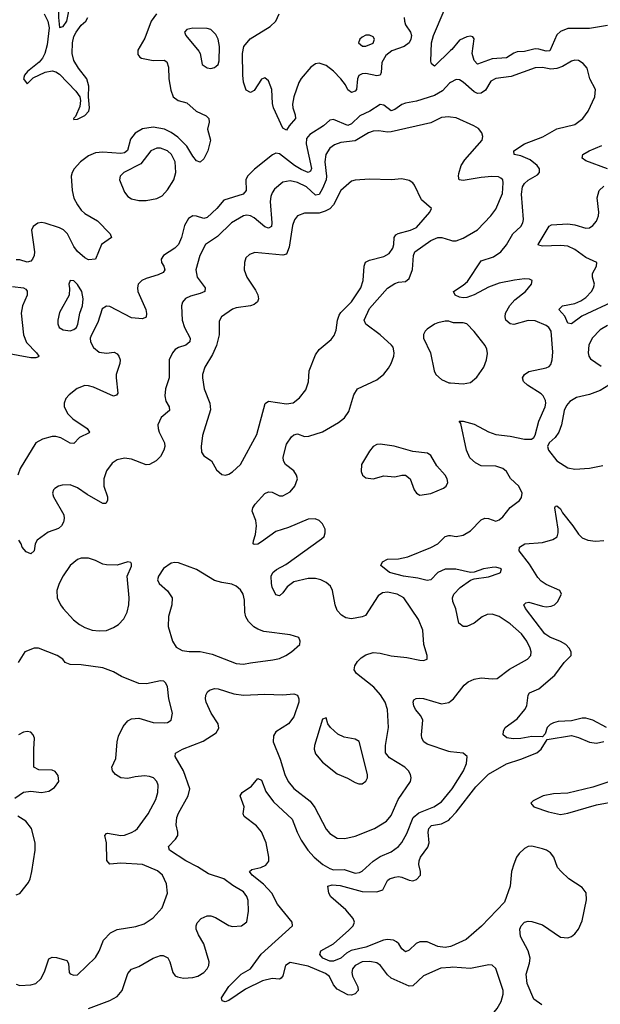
# Model space of a CAD drawing. Header units: inches. Extents: x 1603819 to 1745079, y 385938 to 533966.
# Tile 482 of 561: x 1627609 to 1630831, y 504274 to 509738. Entities that reach past the tile are written whole.
import ezdxf

# ---------------------------------------------------------------- set-up
doc = ezdxf.new("R2010")
doc.units = ezdxf.units.IN
doc.header["$MEASUREMENT"] = 0
doc.layers.add('B6520', color=7, linetype='Continuous')
doc.layers.add('B6530', color=7, linetype='Continuous')

msp = doc.modelspace()

# ---------------------------------------------------------------- linework, layer by layer
at = {"layer": 'B6520', "color": 5}
for points, elevation in [([(1627836.4, 510000), (1627823.4, 509910), (1627824, 509750), (1627830, 509695.1), (1627850, 509700.4), (1627871.1, 509730), (1627900.1, 509879.9), (1627917.1, 509942.9), (1627939, 510000)], 360), ([(1630000, 509566.5), (1629910, 509479.7), (1629893.6, 509493.6), (1629890, 509508.7), (1629894.1, 509610), (1629905.2, 509650), (1629964.8, 509790)], 420), ([(1628368.9, 509771.1), (1628338.4, 509730), (1628303.7, 509636.3), (1628264.4, 509570), (1628264.4, 509544.4), (1628274.8, 509530), (1628284.8, 509524.8), (1628350, 509512.6), (1628410, 509513.7), (1628424.8, 509504.8), (1628435.4, 509475.4), (1628437.4, 509410), (1628447.3, 509347.3), (1628461.5, 509310), (1628488, 509290), (1628537, 509277), (1628588.4, 509230), (1628644.2, 509204.2), (1628658.4, 509190), (1628659.5, 509170), (1628652, 509130), (1628668.5, 509070), (1628652.4, 509010), (1628630, 508966.6), (1628610, 508947.8), (1628590, 508955.4), (1628570, 508980.4), (1628537.3, 509037.3), (1628486.2, 509086.2), (1628450, 509111.8), (1628413.3, 509130), (1628350, 509142.7), (1628290, 509132.9), (1628250.6, 509109.4), (1628224.5, 509075.5), (1628208.1, 509011.9), (1628190, 508999.9), (1628170, 508995.7), (1628070, 509003.4), (1628030, 508999.6), (1627990, 508983), (1627945.9, 508950), (1627911.6, 508910), (1627899.4, 508890), (1627894.2, 508870), (1627899.7, 508790), (1627910, 508748.2), (1627929.2, 508710), (1627950, 508681.5), (1627970, 508662.8), (1628041.7, 508621.7), (1628110.3, 508550), (1628119.1, 508530), (1628063.1, 508490), (1628030.3, 508409.7), (1627990, 508405.3), (1627970, 508416.4), (1627930, 508451.9), (1627910, 508479.2), (1627874.9, 508550), (1627852.5, 508572.5), (1627830, 508583.8), (1627750, 508609), (1627730, 508612.2), (1627710, 508608.5), (1627683.1, 508590), (1627674, 508570), (1627691.1, 508450), (1627689.2, 508430), (1627680.3, 508410), (1627670, 508398), (1627650, 508393.5), (1627610, 508405), (1627590, 508406)], 420), ([(1627745.5, 509770), (1627766.1, 509730), (1627773.1, 509693.1), (1627761.8, 509598.2), (1627749.4, 509550.6), (1627735.7, 509524.3), (1627716.8, 509503.2), (1627652.4, 509450), (1627636.1, 509430), (1627630.7, 509410), (1627650, 509382.4), (1627684.2, 509415.8), (1627750, 509447.9), (1627790, 509454.5), (1627810, 509449.5), (1627830, 509436), (1627921.4, 509341.4), (1627942.4, 509310), (1627947, 509290), (1627943, 509257), (1627918.2, 509201.8), (1627907.1, 509190), (1627910, 509184.5), (1627930, 509186.8), (1627970, 509206.8), (1627992.4, 509230), (1627996.3, 509250), (1627991.2, 509310), (1627992.4, 509370), (1627980.9, 509410), (1627935.5, 509470), (1627910, 509512.6), (1627900.6, 509550), (1627902.7, 509610), (1627910, 509644.4), (1627922.1, 509670), (1627950, 509707.4), (1627975.5, 509730), (1627987.7, 509750)], 380), ([(1629743, 509750), (1629743.5, 509730), (1629750.2, 509710), (1629776.9, 509670), (1629782.9, 509650), (1629780.2, 509630), (1629769.2, 509610), (1629743.1, 509590), (1629674, 509566), (1629640.3, 509539.7), (1629619.3, 509500.7), (1629615.2, 509444.8), (1629609.1, 509430.9), (1629590, 509427.4), (1629530, 509439.9), (1629510, 509437.9), (1629491.3, 509428.7), (1629482.7, 509410), (1629477.1, 509350), (1629470, 509342.2), (1629450, 509334.8), (1629430, 509349.7), (1629416.2, 509376.2), (1629390, 509409.9), (1629350, 509451.9), (1629310, 509484.1), (1629270, 509497.1), (1629250, 509493.1), (1629224.4, 509475.6), (1629170, 509412.3), (1629158.3, 509390), (1629130.1, 509309.9), (1629123.1, 509270), (1629123.8, 509250), (1629138, 509210), (1629139.3, 509190), (1629104.1, 509150), (1629090, 509125.1), (1629070, 509135.4), (1629017.7, 509250), (1629012.3, 509272.3), (1629008.3, 509350), (1628990, 509398.5), (1628970, 509415.6), (1628950, 509408.5), (1628910, 509345.4), (1628890, 509334), (1628866.3, 509346.3), (1628851.6, 509391.6), (1628846.9, 509430), (1628845.7, 509550), (1628851.9, 509590), (1628887.5, 509632.5), (1628999.1, 509700.9), (1629030, 509730.2), (1629047.9, 509770)], 420), ([(1630000, 509389), (1629994.2, 509385.8), (1629955.9, 509344.1), (1629910, 509317.2), (1629810, 509285.6), (1629750, 509275.7), (1629730, 509267.7), (1629690, 509239.5), (1629670, 509233.2), (1629630, 509264.4), (1629610, 509268.2), (1629551.3, 509230), (1629495.4, 509204.6), (1629450, 509160.9), (1629430, 509151.8), (1629350, 509183.8), (1629330, 509179.8), (1629295.2, 509150), (1629219.3, 509100.7), (1629201.2, 509078.8), (1629198.9, 509050), (1629227.8, 508912.2), (1629222.6, 508897.4), (1629210, 508890.7), (1629170, 508907.1), (1629133.9, 508930), (1629050, 508993.6), (1629030, 508997.8), (1629011.7, 508988.3), (1628911.7, 508908.3), (1628873.4, 508870), (1628864.2, 508850), (1628864.9, 508790), (1628849.3, 508770.7), (1628742.5, 508737.5), (1628703.2, 508690), (1628650, 508639.8), (1628630, 508635.8), (1628590, 508648.7), (1628570, 508649.7), (1628545.9, 508634.1), (1628524, 508596), (1628507.5, 508530), (1628491.1, 508490), (1628469.5, 508470.5), (1628406.4, 508430), (1628394, 508410), (1628395.8, 508390), (1628408.4, 508370), (1628414, 508350), (1628404.6, 508335.4), (1628378.2, 508321.8), (1628310, 508301.5), (1628287.4, 508290), (1628266.9, 508270), (1628262.2, 508250), (1628264.7, 508230), (1628308.1, 508130), (1628312.4, 508107.6), (1628310, 508087.6), (1628290, 508077.7), (1628230, 508083.1), (1628110, 508146), (1628090, 508148.3), (1628066.2, 508133.8), (1628041.8, 508058.2), (1628007, 507990), (1628000.9, 507970), (1628002, 507950), (1628018.5, 507918.5), (1628050, 507894), (1628090, 507886.9), (1628132.6, 507892.6), (1628150, 507883.8), (1628159.5, 507870), (1628166.5, 507850), (1628164.7, 507830), (1628144.9, 507770), (1628143.6, 507750), (1628153.8, 507666.2), (1628146.4, 507653.6), (1628130, 507649.8), (1628018, 507698), (1627990, 507707.1), (1627970, 507708.1), (1627927.7, 507692.3), (1627883.1, 507656.9), (1627864.8, 507635.2), (1627855.6, 507610), (1627856.1, 507590), (1627875.8, 507550), (1627903.6, 507523.6), (1627983.8, 507470), (1627996.3, 507450), (1627994.2, 507445.8), (1627941.1, 507418.9), (1627910, 507385.6), (1627890, 507387.3), (1627837, 507417), (1627810, 507425.8), (1627790, 507425.2), (1627734.9, 507410), (1627699, 507390), (1627611.6, 507248.4), (1627598.6, 507210)], 440), ([(1630000, 509197.4), (1629990, 509198.7), (1629950, 509195.1), (1629890, 509166.6), (1629670, 509115.9), (1629650, 509114.3), (1629602.2, 509122.2), (1629570, 509118.8), (1629543.6, 509110), (1629470, 509066.5), (1629390, 509056.1), (1629355.4, 509044.6), (1629330, 509025.8), (1629307.3, 508990), (1629301.5, 508950), (1629311.6, 508870), (1629309.7, 508850), (1629290, 508800.7), (1629270, 508768.5), (1629250, 508764.4), (1629199.5, 508810), (1629150, 508835.1), (1629110, 508843.4), (1629070, 508836), (1629022.9, 508797.1), (1629010, 508777.4), (1629003.3, 508756.7), (1628999.6, 508730), (1629008.7, 508611.3), (1629005.7, 508590), (1628990, 508581.8), (1628970, 508588.2), (1628910, 508638.4), (1628890, 508649.4), (1628870, 508653.4), (1628850, 508650.4), (1628784.3, 508610), (1628705.7, 508534.3), (1628640.2, 508490), (1628608.2, 508430), (1628585.5, 508350), (1628594, 508310), (1628638.5, 508250), (1628636.5, 508230), (1628610, 508218.2), (1628556, 508204), (1628529.5, 508190.5), (1628511.5, 508170), (1628506, 508150), (1628510.2, 508070), (1628523.5, 508030), (1628554.5, 507970), (1628552.2, 507950), (1628530, 507932.8), (1628490, 507919.3), (1628471.8, 507908.2), (1628456, 507890), (1628438.9, 507850), (1628438.6, 507750), (1628417.8, 507690), (1628413.7, 507650), (1628420.7, 507620.7), (1628438.9, 507590), (1628439.5, 507570), (1628394.9, 507530), (1628376, 507490), (1628376.5, 507470), (1628383.1, 507450), (1628413.4, 507390), (1628414.9, 507370), (1628408.9, 507350), (1628390, 507314), (1628366.7, 507290), (1628330, 507268.8), (1628310, 507267.8), (1628230, 507298.8), (1628190, 507305.6), (1628150, 507295.6), (1628122.9, 507277.1), (1628090, 507234), (1628076.2, 507190), (1628076, 507150), (1628096.9, 507090), (1628096.5, 507070), (1628086.2, 507053.8), (1628070, 507053), (1627982.6, 507102.6), (1627930, 507139.8), (1627890, 507156), (1627844.2, 507155.8), (1627824.7, 507150), (1627803.4, 507136.6), (1627796, 507130), (1627790.8, 507110), (1627797.3, 507090), (1627853.8, 506990), (1627856.1, 506970), (1627851.4, 506950), (1627840.2, 506930), (1627824.6, 506915.4), (1627766.2, 506893.8), (1627705.8, 506850), (1627695.2, 506830), (1627690.1, 506789.9), (1627670, 506774.3), (1627644.5, 506784.5), (1627623.1, 506810), (1627617.8, 506830), (1627604, 506850)], 460), ([(1627990, 504251), (1628110, 504295.6), (1628150, 504317.6), (1628178, 504350), (1628210, 504444), (1628230, 504468.2), (1628270, 504483.1), (1628350, 504530.3), (1628390, 504544.9), (1628404.4, 504544.4), (1628431.9, 504531.9), (1628442.4, 504510), (1628458.4, 504450), (1628471.8, 504431.8), (1628485.5, 504425.5), (1628518.5, 504418.5), (1628570, 504421.8), (1628598, 504430), (1628631.5, 504450), (1628650, 504470.7), (1628658.9, 504490), (1628659.7, 504510), (1628631.6, 504610), (1628600.3, 504660.3), (1628588.3, 504690), (1628588.4, 504710), (1628594.1, 504725.9), (1628616.2, 504750), (1628650, 504764.6), (1628670, 504764.6), (1628696.2, 504756.2), (1628770, 504711.8), (1628790, 504706.3), (1628839, 504710), (1628870, 504731), (1628879.2, 504790), (1628877.5, 504850), (1628870, 504872.8), (1628850, 504898.2), (1628792.5, 504932.5), (1628742, 504970), (1628657.5, 504997.5), (1628596.5, 505036.5), (1628531.5, 505070), (1628440.4, 505130), (1628434.7, 505150), (1628474, 505190), (1628486, 505210), (1628486.3, 505230), (1628476.8, 505270), (1628481.5, 505310), (1628490, 505333.7), (1628544.2, 505430), (1628553.5, 505470), (1628518.3, 505570), (1628470.8, 505650), (1628473.2, 505666.8), (1628511.6, 505690), (1628626.7, 505733.3), (1628698.7, 505781.3), (1628713.7, 505806.3), (1628709.7, 505830), (1628671.1, 505890), (1628643.5, 505950), (1628639.1, 505970), (1628641.3, 505990), (1628651.1, 506008.9), (1628662, 506018), (1628690, 506027.4), (1628710, 506025.2), (1628797.7, 505997.7), (1628850, 505990.2), (1628970, 505995.5), (1629070, 505991.3), (1629130, 505996), (1629150.2, 505990.2), (1629158.3, 505970), (1629157.6, 505950), (1629130.7, 505869.3), (1629100.9, 505830), (1629030, 505786.6), (1629016.7, 505763.3), (1629016, 505730), (1629054.9, 505634.9), (1629079.4, 505550), (1629098.5, 505510), (1629130, 505472.2), (1629221.2, 505401.2), (1629246.7, 505366.7), (1629310, 505245.3), (1629330, 505221.1), (1629370, 505196.5), (1629413.3, 505193.3), (1629470, 505207.1), (1629576.9, 505250), (1629644.8, 505290), (1629670, 505321.7), (1629708.9, 505411.1), (1629776.9, 505510), (1629781.7, 505530), (1629778, 505550), (1629767.1, 505570), (1629745.7, 505590), (1629661.6, 505641.6), (1629639.3, 505670), (1629638.5, 505710), (1629655.1, 505810), (1629649.2, 505910), (1629637, 505950), (1629610.7, 505990.7), (1629574.3, 506034.3), (1629476.9, 506110), (1629465.7, 506130), (1629468.2, 506151.8), (1629483.9, 506176.1), (1629503.9, 506196.1), (1629530, 506214), (1629570, 506225.5), (1629610, 506223.2), (1629670, 506206.9), (1629757.7, 506197.7), (1629830, 506183.1), (1629850, 506181.6), (1629869, 506190), (1629869.5, 506210), (1629851.2, 506270), (1629845.1, 506350), (1629821.7, 506410), (1629740.5, 506530), (1629703.7, 506550), (1629650, 506560.7), (1629622.7, 506557.3), (1629598.8, 506541.2), (1629527.6, 506432.4), (1629510, 506424.8), (1629450, 506413.1), (1629418.9, 506418.9), (1629393.7, 506433.7), (1629370, 506459.5), (1629358.7, 506490), (1629345.1, 506570), (1629333.6, 506593.6), (1629310, 506615.1), (1629279.5, 506630), (1629250, 506637.8), (1629210, 506636.8), (1629130, 506617.7), (1629093.1, 506590), (1629070, 506558), (1629050, 506540.9), (1629030, 506546.6), (1629010, 506589.2), (1629005.8, 506610), (1629005.1, 506650), (1629013.3, 506670), (1629033.5, 506686.5), (1629084.9, 506715.1), (1629283.3, 506856.7), (1629297.6, 506870), (1629304.7, 506890), (1629304.7, 506910), (1629290, 506940.7), (1629270, 506959.7), (1629248.5, 506968.5), (1629210, 506966.6), (1629100.3, 506919.7), (1629030, 506898.4), (1628950, 506839.7), (1628930, 506827.8), (1628910, 506826), (1628905.2, 506830), (1628905.6, 506845.6), (1628918.2, 506881.8), (1628923.8, 506930), (1628918.8, 506958.8), (1628898.7, 507010), (1628902.4, 507030), (1628914.7, 507050), (1628970, 507108.4), (1628990, 507118), (1629010, 507116.3), (1629050, 507096.3), (1629070, 507095.5), (1629110, 507118.4), (1629135.4, 507150), (1629149.7, 507190), (1629145.7, 507210), (1629130, 507234), (1629084.7, 507270), (1629073.5, 507290), (1629070.9, 507310), (1629090, 507382.8), (1629116.6, 507423.4), (1629130, 507434.9), (1629150, 507439.3), (1629190, 507426), (1629213.1, 507426.9), (1629289.6, 507450.4), (1629377.4, 507502.6), (1629410.9, 507529.1), (1629436.1, 507563.9), (1629463.5, 507656.5), (1629483.7, 507690), (1629590, 507740.2), (1629629.8, 507770.2), (1629656.1, 507803.9), (1629670.8, 507830), (1629684.2, 507870), (1629687.1, 507890), (1629680.4, 507920.4), (1629672.7, 507932.7), (1629608.3, 507990), (1629528.8, 508048.8), (1629519.8, 508070), (1629550, 508136.1), (1629650, 508248.7), (1629690, 508274.3), (1629710, 508281.7), (1629750, 508286), (1629770, 508302), (1629788.9, 508351.1), (1629793.8, 508430), (1629801.2, 508450), (1629890, 508512.6), (1629930, 508530.2), (1629951, 508530), (1630000, 508514.9)], 460), ([(1627570, 508257.5), (1627630.2, 508250.2), (1627643.1, 508243.1), (1627651.3, 508231.3), (1627650.2, 508210), (1627624, 508150), (1627616.5, 508110), (1627629.5, 507990), (1627646.7, 507946.7), (1627702, 507890), (1627715.5, 507870), (1627713.5, 507866.5), (1627698.9, 507861.1), (1627670, 507862.4), (1627530, 507888.3)], 420), ([(1630000, 508061.5), (1629990, 508065.7), (1629970, 508066), (1629930, 508056.4), (1629910, 508048.4), (1629870, 508020.5), (1629858.7, 508010), (1629849.2, 507990.8), (1629848.9, 507970), (1629888.2, 507890), (1629908.4, 507790), (1629917.7, 507770), (1629950, 507740.8), (1629990, 507723.2), (1630000, 507722.4)], 460), ([(1630000, 506688.9), (1629970, 506689.4), (1629929, 506671), (1629890, 506629.7), (1629870, 506626), (1629818.9, 506638.9), (1629739.3, 506650), (1629660.7, 506670), (1629613.2, 506710), (1629622, 506730), (1629650, 506743.8), (1629710, 506745.5), (1629762, 506758), (1629890, 506808.4), (1629928.3, 506830), (1629970, 506870.3), (1629990, 506876.5), (1630000, 506875.1)], 440), ([(1627590, 504385), (1627610, 504378.2), (1627670, 504381.4), (1627698, 504390), (1627725.5, 504414.5), (1627746.4, 504453.6), (1627770, 504525.5), (1627790, 504535.6), (1627813.3, 504533.3), (1627870, 504516.4), (1627879.9, 504499.9), (1627884.4, 504450), (1627890, 504443), (1627910, 504434.9), (1627930, 504438), (1628030, 504533.7), (1628050, 504568.4), (1628074.6, 504630), (1628112.8, 504670), (1628150, 504688.9), (1628254.2, 504705.8), (1628299.8, 504720.2), (1628350, 504753.4), (1628399.7, 504810), (1628429.7, 504890), (1628423.3, 504943.3), (1628400.7, 504990), (1628374.6, 505014.6), (1628290, 505049.8), (1628170, 505057), (1628110, 505052.4), (1628092.6, 505072.6), (1628090.6, 505170), (1628082.2, 505210), (1628090, 505222.6), (1628096.2, 505223.8), (1628170, 505211.4), (1628190, 505213.4), (1628230, 505226.9), (1628250, 505239), (1628263.1, 505250), (1628322.2, 505330), (1628364.2, 505410), (1628375.2, 505450), (1628376.8, 505490), (1628370.5, 505510.5), (1628351.3, 505530), (1628330, 505538.6), (1628301.5, 505541.5), (1628250, 505536.7), (1628210, 505526.9), (1628170, 505529.9), (1628141.2, 505550), (1628124.8, 505570), (1628121, 505590), (1628141.7, 505638.3), (1628149.2, 505730), (1628157.4, 505762.6), (1628183.7, 505816.3), (1628210, 505847.6), (1628230, 505858), (1628270, 505861.5), (1628350, 505838), (1628410, 505835.9), (1628430, 505838.5), (1628449.8, 505850.2), (1628456.8, 505890), (1628437.4, 505970), (1628430, 506037.2), (1628418.6, 506058.6), (1628408.1, 506068.1), (1628390, 506069.7), (1628312.6, 506052.6), (1628270, 506054.3), (1628174, 506094), (1628130, 506118.7), (1628070, 506141.3), (1627950, 506158.4), (1627890, 506159), (1627862, 506170), (1627849.2, 506190), (1627817.2, 506210), (1627712.7, 506250), (1627690, 506250.6), (1627638, 506230), (1627600.3, 506170)], 480), ([(1630000, 505675.5), (1629990, 505676.5), (1629870, 505718.2), (1629850.7, 505730.7), (1629840.3, 505750), (1629838.9, 505770), (1629845, 505850), (1629835.5, 505875.5), (1629805.4, 505910), (1629795.6, 505930), (1629792.3, 505950), (1629796.5, 505963.5), (1629809.6, 505970.4), (1629827.8, 505972.2), (1629850, 505970.3), (1629950, 505942), (1629990, 505948), (1630000, 505956.3)], 440), ([(1627581.4, 505418.6), (1627630, 505451.4), (1627670, 505456.5), (1627730, 505448.9), (1627770, 505456.3), (1627802.8, 505477.2), (1627825.8, 505510), (1627822.8, 505542.8), (1627805.1, 505565.1), (1627790, 505572.4), (1627715.3, 505575.3), (1627687.6, 505590), (1627687.2, 505690), (1627692.1, 505750), (1627684.7, 505770), (1627670, 505783.5), (1627650, 505788.3), (1627630, 505784), (1627602.4, 505770)], 520), ([(1630000, 504478.9), (1629946.4, 504473.6), (1629850, 504432.6), (1629790, 504376.9), (1629770, 504373.7), (1629670, 504419.8), (1629650, 504438.3), (1629611.9, 504490), (1629590, 504504.1), (1629552.3, 504512.3), (1629510, 504509.9), (1629471.3, 504490), (1629455.6, 504470), (1629451.1, 504450), (1629455.5, 504430), (1629485.8, 504370), (1629487.4, 504350), (1629470, 504331.2), (1629450, 504323.8), (1629430, 504326.2), (1629370, 504358.3), (1629350, 504382.5), (1629328, 504428), (1629305.5, 504445.5), (1629210, 504484.9), (1629110, 504506), (1629083.6, 504490), (1629068.7, 504431.3), (1629060.5, 504419.5), (1629050, 504414), (1629010, 504417.2), (1628956.3, 504403.7), (1628862.1, 504357.9), (1628770, 504295.3), (1628748.3, 504288.3), (1628732.3, 504292.3), (1628729.7, 504310), (1628770, 504373.4), (1628838.2, 504441.8), (1628890, 504470.3), (1628948.2, 504551.8), (1629123.1, 504710), (1629121.7, 504730), (1629039.8, 504830), (1629008.6, 504890), (1628961.1, 504941.1), (1628899.8, 504990), (1628884.8, 505010), (1628897.3, 505022.7), (1628947.4, 505032.6), (1628974.9, 505045.1), (1628991.9, 505068.1), (1628992.2, 505090), (1628976.4, 505170), (1628951, 505231), (1628923.5, 505263.5), (1628855.3, 505315.3), (1628849.7, 505330), (1628854, 505370), (1628831.5, 505430), (1628843.7, 505450), (1628895.4, 505484.6), (1628930, 505527.7), (1628950, 505517.3), (1628975, 505455), (1629017.3, 505397.3), (1629121.6, 505301.6), (1629148.1, 505230), (1629170, 505185.2), (1629206.9, 505130), (1629242.5, 505090), (1629291.4, 505050), (1629330, 505027.1), (1629350, 505021), (1629410, 505021.4), (1629470, 505001), (1629495, 505005), (1629510, 505013.4), (1629570, 505068.1), (1629610, 505093.7), (1629670, 505120.7), (1629711.2, 505148.8), (1629730, 505171.5), (1629757.8, 505222.2), (1629792, 505310), (1629823.6, 505336.4), (1629907.6, 505370), (1629950, 505397.1), (1630000, 505458.7)], 440), ([(1627590, 504880.9), (1627610, 504888.8), (1627658.4, 504950), (1627667.3, 504970), (1627675.6, 505010), (1627694.3, 505130), (1627694.3, 505170), (1627675.1, 505250), (1627644, 505290), (1627598.7, 505318.7)], 520), ([(1630000, 504595.1), (1629970, 504589), (1629930, 504593.8), (1629870, 504620.9), (1629830, 504621.2), (1629808.9, 504611.1), (1629770, 504574.4), (1629750, 504564.5), (1629730, 504581), (1629712.6, 504610), (1629700.4, 504620.4), (1629684, 504630), (1629650, 504634.1), (1629628.2, 504630), (1629530, 504591.1), (1629448.4, 504571.6), (1629422.2, 504557.8), (1629390, 504530.6), (1629350, 504512.7), (1629330, 504513.8), (1629291.5, 504530), (1629273.6, 504550), (1629279.6, 504570), (1629350, 504608.9), (1629434.8, 504685.2), (1629459.8, 504710), (1629466.4, 504730), (1629459.8, 504750), (1629418.5, 504798.5), (1629335.1, 504870), (1629325.1, 504890), (1629318, 504930), (1629343.3, 504936.7), (1629386.6, 504933.4), (1629510, 504900.4), (1629590, 504898), (1629623.5, 504910), (1629650, 504961.3), (1629660.7, 504970), (1629690, 504980.2), (1629710, 504983.6), (1629730, 504980.2), (1629770, 504962.6), (1629790, 504959.5), (1629810, 504965.7), (1629832, 504990), (1629833.1, 505010), (1629823.4, 505050), (1629826.1, 505070), (1629833.4, 505090), (1629873.7, 505146.3), (1629881, 505170), (1629874.9, 505230), (1629878.8, 505250), (1629894.7, 505265.3), (1629950, 505275.4), (1629990, 505296.2), (1630000, 505307.2)], 420)]:
    msp.add_lwpolyline(points, dxfattribs=dict(at, elevation=elevation))
for points, elevation in [([(1628570, 509692), (1628537, 509683), (1628523, 509670), (1628530.5, 509650), (1628603.9, 509563.9), (1628610.3, 509550), (1628621.3, 509490), (1628650, 509470.4), (1628670, 509467.9), (1628690, 509472.4), (1628699.8, 509480.2), (1628709.7, 509490.3), (1628715.6, 509510), (1628717.2, 509590), (1628709.8, 509629.8), (1628696.5, 509656.5), (1628670, 509683.6), (1628650, 509689.7)], 440), ([(1629550, 509653.3), (1629530, 509652.3), (1629510, 509642), (1629497, 509630), (1629489.1, 509610), (1629512, 509592), (1629530, 509591.8), (1629570, 509608.9), (1629577.7, 509630), (1629570, 509642.9)], 420), ([(1628390, 509025), (1628370, 509024.6), (1628336.9, 509010), (1628281.6, 508938.4), (1628187.2, 508890), (1628166.4, 508870), (1628162, 508850), (1628190, 508781.3), (1628210, 508756.9), (1628230, 508743.6), (1628270, 508735.2), (1628310, 508735.6), (1628370, 508746.3), (1628398.7, 508761.3), (1628430, 508794), (1628463.8, 508850), (1628475.6, 508890), (1628471.2, 508950), (1628451.5, 508990), (1628430, 509010.6)], 440), ([(1629730, 508854.5), (1629670, 508849.5), (1629550, 508854), (1629470, 508847.8), (1629450, 508841.6), (1629390, 508789.7), (1629349.7, 508710.3), (1629330.5, 508689.5), (1629304.6, 508675.4), (1629270, 508664.9), (1629190, 508664.5), (1629150, 508649.6), (1629133, 508627), (1629123.5, 508596.5), (1629104.6, 508475.4), (1629090, 508437.6), (1629070, 508431.4), (1628914.2, 508445.8), (1628884.1, 508435.9), (1628864.1, 508415.9), (1628855.5, 508390), (1628854.9, 508350), (1628868.7, 508310), (1628917.2, 508237.2), (1628930, 508210.5), (1628933.5, 508190), (1628928.4, 508171.6), (1628910, 508157.4), (1628890.1, 508149.9), (1628810, 508139.6), (1628790, 508132.4), (1628728.4, 508090), (1628715.4, 508064.6), (1628716, 507990), (1628700.9, 507930), (1628679.1, 507880.9), (1628636.2, 507810), (1628623.8, 507770), (1628622.9, 507750), (1628633, 507690), (1628664.7, 507610), (1628667.3, 507572.7), (1628623.6, 507430), (1628615.6, 507370), (1628618.6, 507338.6), (1628630, 507318), (1628674, 507290), (1628700.7, 507240.7), (1628730, 507214), (1628750.7, 507210.7), (1628770, 507215.5), (1628790, 507228.2), (1628834.7, 507270), (1628924, 507436), (1628971.4, 507608.6), (1628990, 507620.7), (1629090, 507606.5), (1629127.2, 507612.8), (1629160.7, 507639.3), (1629196.4, 507683.6), (1629211.9, 507728.1), (1629214.5, 507790), (1629250, 507877.7), (1629270, 507907.2), (1629337, 507963), (1629354.5, 507985.5), (1629365.7, 508014.3), (1629371.8, 508070), (1629381.5, 508098.5), (1629390, 508112.6), (1629450, 508171.6), (1629501, 508250), (1629514.8, 508290), (1629520.8, 508370), (1629528.2, 508391.8), (1629550, 508404.3), (1629630, 508423.6), (1629658.4, 508441.6), (1629679.9, 508470), (1629685.4, 508490), (1629687, 508530), (1629696.6, 508543.4), (1629709, 508551), (1629777.6, 508570), (1629810, 508585.8), (1629885.6, 508670), (1629894, 508690), (1629838.8, 508738.8), (1629799.3, 508819.3), (1629790, 508832.7), (1629770, 508846.6)], 480), ([(1627890, 508291.6), (1627882, 508270), (1627886.3, 508246.3), (1627884, 508210), (1627830, 508112.7), (1627820.3, 508070), (1627820.3, 508050), (1627828.4, 508030), (1627850, 508017), (1627890, 508011.8), (1627910, 508018.7), (1627923.6, 508030), (1627932, 508048), (1627943.5, 508110), (1627957.6, 508150), (1627961, 508190), (1627953.5, 508230), (1627930, 508269.4), (1627910, 508289.3)], 440), ([(1629610, 507382.7), (1629590, 507381.2), (1629570, 507369), (1629550, 507344), (1629506, 507270), (1629504, 507230), (1629510.7, 507210.7), (1629530, 507196), (1629570, 507191), (1629630, 507206), (1629690, 507201), (1629730, 507211), (1629750, 507211), (1629776, 507190), (1629797.3, 507130), (1629811, 507110), (1629830, 507099.1), (1629890, 507108.5), (1629960.8, 507139.2), (1629975.1, 507150), (1629984.5, 507170), (1629980.7, 507190), (1629969.5, 507210), (1629923.1, 507263.1), (1629890, 507319), (1629871.7, 507331.7), (1629790, 507342), (1629687.7, 507372.3)], 460), ([(1627950.4, 506749.6), (1627930, 506742.9), (1627890, 506709.5), (1627850, 506652.3), (1627828.9, 506610), (1627815.3, 506570), (1627817.1, 506530), (1627834.9, 506490), (1627850.4, 506470), (1627907.8, 506407.8), (1627941.6, 506381.6), (1627970, 506364.7), (1628010.9, 506350.9), (1628050, 506345.8), (1628090, 506349.3), (1628130, 506365), (1628157.7, 506382.3), (1628186.3, 506413.7), (1628205.4, 506450), (1628214.7, 506490), (1628216.8, 506530), (1628205.7, 506650), (1628230, 506704.7), (1628230, 506718), (1628225.2, 506725.2), (1628210, 506729.3), (1628150, 506711.3), (1628090, 506712.6), (1628070, 506716.3), (1628030, 506736.9), (1627990, 506749.6)], 480), ([(1628470, 506726.2), (1628450, 506721.5), (1628407.7, 506692.3), (1628378.7, 506650), (1628374, 506630), (1628382.4, 506610), (1628430, 506568.4), (1628455.2, 506530), (1628453.6, 506490), (1628434.2, 506425.8), (1628432.1, 506370), (1628456.2, 506290), (1628476.7, 506256.7), (1628510, 506237.8), (1628550, 506232.1), (1628610, 506231.3), (1628677.2, 506217.2), (1628810, 506164.5), (1628850, 506162.2), (1628890, 506168.2), (1629014.5, 506185.5), (1629050, 506193.4), (1629086, 506210), (1629118, 506230), (1629162.7, 506270), (1629166, 506290), (1629157.2, 506310), (1629110, 506324.5), (1628963.2, 506343.2), (1628930, 506355), (1628908.7, 506368.7), (1628878.8, 506398.8), (1628863.8, 506423.8), (1628857.4, 506450), (1628857, 506517), (1628849.8, 506549.8), (1628834.6, 506574.6), (1628810, 506595.3), (1628785.7, 506605.7), (1628730, 506614.4), (1628690, 506626.3), (1628590, 506687.2), (1628490, 506723.9)], 480), ([(1629310, 505864), (1629290, 505856), (1629244.9, 505710), (1629243.1, 505690), (1629250, 505664), (1629290, 505618), (1629370, 505553.4), (1629428.3, 505528.3), (1629470, 505504), (1629490, 505497.3), (1629510, 505497.3), (1629530, 505511.3), (1629539.3, 505530), (1629538, 505550), (1629492.4, 505732.4), (1629470, 505746), (1629410, 505756), (1629373.4, 505773.4), (1629332.8, 505810), (1629319.5, 505830)], 480)]:
    msp.add_lwpolyline(points, close=True, dxfattribs=dict(at, elevation=elevation))
at = {"layer": 'B6530', "color": 5}
for points, elevation in [([(1630870, 509705.4), (1630770.6, 509689.4), (1630650, 509688.7), (1630610, 509673.6), (1630590, 509653.6), (1630550, 509566.3), (1630530, 509563.2), (1630490, 509574.9), (1630470, 509575.9), (1630410, 509562.5), (1630370, 509560.2), (1630350, 509552.5), (1630310, 509526.4), (1630230, 509520.8), (1630150, 509490.9), (1630130, 509511.6), (1630119.8, 509550), (1630131.4, 509631.4), (1630122.5, 509642.5), (1630110, 509647.4), (1630090, 509644), (1630050, 509624.1), (1630006.9, 509573.1), (1630000, 509566.5)], 420), ([(1630000, 506875.1), (1630030, 506871), (1630070, 506877.4), (1630110, 506901.2), (1630170, 506961.7), (1630190, 506971.7), (1630210, 506970.3), (1630250, 506955.8), (1630270, 506962), (1630290, 506978.4), (1630330, 507030.4), (1630382, 507070), (1630393.9, 507086.1), (1630397.1, 507110), (1630379.3, 507150), (1630332.1, 507192.1), (1630309.2, 507230), (1630290, 507247.4), (1630250, 507261.1), (1630170, 507262.4), (1630138.4, 507278.4), (1630107.3, 507307.3), (1630088.5, 507350), (1630057, 507497), (1630048, 507510), (1630069.6, 507510.4), (1630130, 507494.3), (1630210, 507451), (1630250, 507436.3), (1630330, 507427), (1630410, 507410.2), (1630449.7, 507410.3), (1630461.2, 507418.8), (1630468.3, 507431.7), (1630489.8, 507510), (1630524.8, 507590), (1630528.7, 507610), (1630525.8, 507625.8), (1630514, 507650), (1630501.7, 507661.7), (1630427.3, 507710), (1630405.1, 507730), (1630398.4, 507750), (1630409.6, 507770), (1630433.4, 507786.6), (1630530, 507806.3), (1630546, 507814), (1630555.3, 507824.7), (1630563.9, 507850), (1630567.3, 507892.7), (1630557.4, 508010), (1630544.1, 508030), (1630530, 508041), (1630470, 508067), (1630430, 508069.1), (1630350, 508046.8), (1630330, 508050.8), (1630306, 508070), (1630301.8, 508090), (1630305.4, 508110), (1630327.7, 508152.3), (1630356.7, 508183.3), (1630415.1, 508230), (1630449.6, 508270), (1630452.3, 508290), (1630437.5, 508297.5), (1630410, 508299.3), (1630353.6, 508293.6), (1630270, 508276.2), (1630210, 508253.7), (1630130, 508210.5), (1630090, 508196.1), (1630070, 508194), (1630050, 508198.2), (1630024.5, 508210), (1630016, 508230), (1630070, 508264.1), (1630093.8, 508286.2), (1630170, 508399.7), (1630237.5, 508422.5), (1630278.2, 508450), (1630310, 508488.9), (1630346, 508550), (1630388.7, 508590), (1630400.7, 508610), (1630404.1, 508630), (1630393.8, 508770), (1630399.6, 508810), (1630410.4, 508829.6), (1630430, 508847), (1630482.6, 508877.4), (1630493.5, 508890), (1630492.8, 508910), (1630480.7, 508930), (1630441.1, 508961.1), (1630390, 508982), (1630353.2, 508990), (1630351.6, 509010), (1630409.7, 509050), (1630510.9, 509089.1), (1630590, 509132.8), (1630690, 509156.5), (1630734, 509190), (1630762.9, 509230), (1630799.3, 509310), (1630803.7, 509350), (1630771.6, 509410), (1630758.4, 509470), (1630735.2, 509495.2), (1630710, 509511.6), (1630690, 509513), (1630670, 509508), (1630621.2, 509478.8), (1630590, 509466.6), (1630556.3, 509463.7), (1630510, 509472.4), (1630470, 509471.1), (1630336.8, 509423.2), (1630250, 509411.6), (1630223.7, 509396.3), (1630193.3, 509346.7), (1630170, 509330.5), (1630150, 509329.4), (1630130, 509337.1), (1630070, 509391.3), (1630050, 509403.9), (1630030, 509406), (1630000, 509389)], 440), ([(1630000, 508514.9), (1630010, 508511.8), (1630030, 508510.3), (1630070, 508526.5), (1630150, 508572.9), (1630223.9, 508650), (1630250, 508686.4), (1630287, 508773), (1630292, 508832), (1630289.7, 508850), (1630279.5, 508859.5), (1630266.1, 508866.1), (1630228.1, 508868.1), (1630170, 508862.9), (1630070, 508845), (1630048.2, 508850), (1630043.1, 508870), (1630045.2, 508885.2), (1630058.9, 508930), (1630079.3, 508960.7), (1630174.5, 509070), (1630178, 509090), (1630172.7, 509110), (1630154.3, 509134.3), (1630129, 509150), (1630030, 509193.6), (1630000, 509197.4)], 460), ([(1630871.1, 508910), (1630750, 508954.3), (1630729.6, 508970), (1630734.5, 508990), (1630769.6, 509010), (1630839.9, 509040.1)], 420), ([(1630917.7, 508182.3), (1630727.4, 508092.6), (1630670, 508051), (1630650, 508054.5), (1630633.7, 508093.7), (1630600.5, 508130), (1630621.2, 508150), (1630690, 508162.9), (1630722.1, 508177.9), (1630750, 508197.2), (1630782.5, 508230), (1630793.7, 508250), (1630797.5, 508270), (1630787.4, 508310), (1630787.4, 508330), (1630809.7, 508370), (1630812, 508390), (1630750, 508418.3), (1630690, 508462), (1630650, 508480.6), (1630610, 508485.6), (1630510, 508480.8), (1630487, 508487), (1630486, 508490), (1630547.2, 508592.8), (1630560.2, 508599.8), (1630650, 508605.5), (1630690, 508598.9), (1630750, 508580.7), (1630770, 508583.6), (1630790, 508595.3), (1630810, 508620.5), (1630820.4, 508650), (1630822, 508670), (1630812.8, 508750), (1630823.9, 508790), (1630850, 508814)], 420), ([(1630000, 507722.4), (1630070, 507716.5), (1630110, 507724.6), (1630146.3, 507753.7), (1630184.8, 507810), (1630199.8, 507850), (1630205.4, 507885.4), (1630201.7, 507910), (1630191.1, 507930), (1630130, 508007.8), (1630090, 508049.6), (1630070, 508055.1), (1630015.1, 508055.1), (1630000, 508061.5)], 460), ([(1630870, 508042), (1630830, 508016.8), (1630786.3, 507970), (1630767.7, 507932.3), (1630763.6, 507890), (1630766.5, 507870), (1630775.8, 507855.8), (1630835.8, 507815.8)], 440), ([(1630877.1, 507710), (1630830, 507680.4), (1630770, 507658.2), (1630698.3, 507641.7), (1630660.6, 507619.4), (1630642.6, 507597.4), (1630629.3, 507570), (1630615.6, 507490), (1630600.7, 507450), (1630580, 507420), (1630547.3, 507390), (1630538, 507370), (1630543.8, 507350), (1630590, 507290.5), (1630650, 507250.3), (1630690, 507243.6), (1630770, 507249), (1630844.9, 507264.9)], 440), ([(1630864.4, 505810), (1630790, 505851), (1630750, 505861.9), (1630730, 505861.1), (1630670, 505846.3), (1630597.4, 505842.6), (1630570, 505836.4), (1630552.7, 505827.3), (1630536.4, 505810), (1630524.9, 505775.1), (1630510, 505759), (1630450, 505760.5), (1630390.2, 505749.8), (1630347.5, 505747.5), (1630312.7, 505752.7), (1630292, 505770), (1630293.3, 505790), (1630302.4, 505810), (1630370, 505857.8), (1630411.3, 505910), (1630422, 505930), (1630429.9, 505990.1), (1630437.8, 506002.2), (1630490, 506024.3), (1630578.7, 506101.3), (1630630, 506170.3), (1630668.5, 506210), (1630668.9, 506230), (1630658.6, 506250), (1630639.8, 506270), (1630610, 506287.2), (1630550, 506310.5), (1630523.2, 506330), (1630415.4, 506470), (1630406, 506490), (1630407.3, 506492.7), (1630418, 506502), (1630434.5, 506505.5), (1630510, 506483.5), (1630530, 506479.8), (1630557.4, 506482.6), (1630575.6, 506490), (1630592.7, 506507.3), (1630616, 506550), (1630606, 506570), (1630530, 506603.8), (1630501.7, 506621.7), (1630483.2, 506643.2), (1630437.2, 506717.2), (1630379.6, 506790), (1630382.7, 506810), (1630411.1, 506828.9), (1630510, 506837.7), (1630567.4, 506852.6), (1630591, 506869), (1630597.6, 506890), (1630597.2, 506910), (1630578, 507030), (1630582, 507038), (1630590, 507040.5), (1630610, 507023.8), (1630620.9, 507000.9), (1630678, 506930), (1630710, 506882.3), (1630730, 506862.9), (1630762, 506850), (1630804.6, 506844.6), (1630850, 506847.3)], 420), ([(1630000, 505956.3), (1630016.4, 505970), (1630074.3, 506045.7), (1630096.8, 506063.2), (1630130, 506077.8), (1630170, 506086.2), (1630230, 506079.5), (1630257.5, 506082.5), (1630326.9, 506133.1), (1630427, 506190), (1630444.2, 506210), (1630446.9, 506230), (1630440.9, 506250), (1630422, 506290), (1630393.8, 506330), (1630330, 506385.6), (1630270, 506425.8), (1630230, 506439.4), (1630203.4, 506436.6), (1630175.7, 506424.3), (1630130, 506389.8), (1630090, 506369.8), (1630069.4, 506370), (1630046.4, 506390), (1630028.1, 506468.1), (1630012.6, 506510), (1630011.2, 506530), (1630018, 506550), (1630053.1, 506586.9), (1630110, 506627), (1630130, 506635.5), (1630210, 506646.7), (1630270, 506667.2), (1630277.2, 506670), (1630282.7, 506690), (1630250, 506699.2), (1630230, 506698.8), (1630181.6, 506690), (1630130, 506672.1), (1630110, 506670.6), (1630028.3, 506688.3), (1630000, 506688.9)], 440), ([(1630000, 505307.2), (1630030, 505340.1), (1630139.1, 505480.9), (1630210, 505550.7), (1630310, 505608.8), (1630390, 505633.7), (1630477.6, 505670), (1630502.4, 505690), (1630536.5, 505743.5), (1630670, 505764.8), (1630710, 505755), (1630770, 505729.4), (1630810, 505723.5), (1630850, 505732)], 420), ([(1630000, 505458.7), (1630009.2, 505470), (1630071.8, 505570), (1630087.4, 505610), (1630091.1, 505650), (1630070, 505668.3), (1630000, 505675.5)], 440), ([(1630993.4, 505546.6), (1630790, 505478.8), (1630650, 505445.2), (1630570, 505441.1), (1630512.7, 505430), (1630457.5, 505402.5), (1630445.2, 505390), (1630450, 505382), (1630462, 505370), (1630542.6, 505342.6), (1630610, 505327.9), (1630650, 505334), (1630810, 505380.8), (1630930, 505402.8)], 380), ([(1630506.9, 504270), (1630462.2, 504302.2), (1630423.9, 504390), (1630418.6, 504441.4), (1630438.5, 504501.5), (1630441.6, 504530), (1630429.9, 504570), (1630387.7, 504650), (1630384.8, 504690), (1630391.2, 504710), (1630409.4, 504730), (1630430, 504734.9), (1630450, 504733.8), (1630510, 504715), (1630610, 504647.2), (1630650, 504642.7), (1630670, 504649.3), (1630690, 504665.4), (1630710, 504690.2), (1630730, 504737.3), (1630753.4, 504853.4), (1630752.7, 504892.7), (1630730, 504921.3), (1630655.6, 504970), (1630612.6, 505010), (1630593.6, 505033.6), (1630573, 505090), (1630555, 505115), (1630532, 505130), (1630510, 505137.4), (1630450, 505150.8), (1630430, 505149.7), (1630410, 505139.1), (1630380.8, 505110), (1630366.4, 505090), (1630350, 505052), (1630337.4, 505010), (1630330.4, 504930), (1630299.5, 504840.5), (1630171.6, 504708.4), (1630087, 504633), (1630004.1, 504595.9), (1630000, 504595.1)], 420), ([(1630000, 504138.7), (1630013.3, 504150), (1630036.5, 504163.5), (1630110, 504192.1), (1630210, 504212.4), (1630241.3, 504230), (1630259.1, 504250), (1630280.4, 504290), (1630291.9, 504330), (1630290.8, 504350), (1630251.8, 504471.8), (1630230, 504491.5), (1630212.8, 504492.8), (1630110, 504473.2), (1630010, 504479.9), (1630000, 504478.9)], 440)]:
    msp.add_lwpolyline(points, dxfattribs=dict(at, elevation=elevation))

doc.saveas('drawing.dxf')
